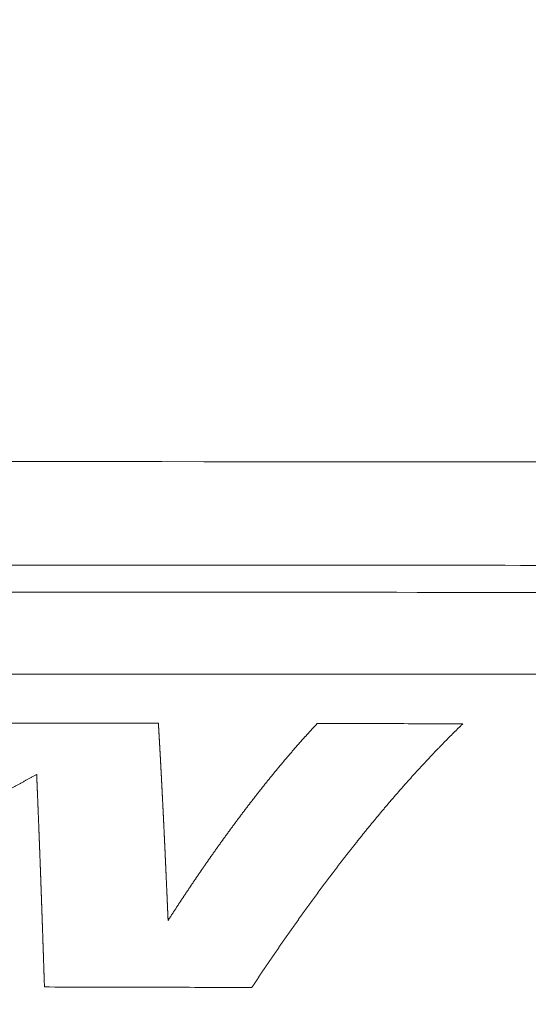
# Model space of a CAD drawing. Header units: millimetres. Extents: x 0 to 594, y 0 to 420.
# Tile 369 of 420: x 286.59 to 291.09, y 366.63 to 375.34. Entities that reach past the tile are written whole.
import ezdxf

# ---------------------------------------------------------------- set-up
doc = ezdxf.new("R2010")
doc.units = ezdxf.units.MM
doc.layers.add('1', color=7, linetype='Continuous', true_color=0xffffff)
doc.styles.add('Arial Unicode MS', font='txt')
doc.dimstyles.get("Standard").update_dxf_attribs({"dimtxt": 0.18, "dimasz": 0.18, "dimexe": 0.18, "dimexo": 0.0625, "dimgap": 0.09, "dimtad": 0, "dimtih": 1, "dimtoh": 1, "dimdec": 4, "dimzin": 0, "dimdsep": 46, "dimtxsty": 'Standard', "dimcen": 0.09, "dimadec": 0, "dimazin": 0, "dimtfac": 1, "dimtdec": 4, "dimtofl": 0, "dimtmove": 0, "dimatfit": 3, "dimfxl": 0, "dimtolj": 1, "dimtzin": 0, "dimarcsym": 0})

# ---------------------------------------------------------------- blocks, each defined once
blk = doc.blocks.new('_U0')
at = {"layer": '1', "color": 18, "lineweight": 13}
for p, q in [((147.6569, 304.1723), (147.6569, 390.192)), ((305.8469, 301.3923), (305.8469, 390.192)), ((147.6569, 388.192), (198.8518, 388.192)), ((305.8469, 388.192), (254.6521, 388.192))]:
    blk.add_line(p, q, dxfattribs=at)
at = {"layer": '1', "color": 18}
for points in [[(147.6569, 388.192), (151.1569, 389.1299), (151.1569, 387.2542)], [(305.8469, 388.192), (302.3469, 387.2542), (302.3469, 389.1299)]]:
    blk.add_solid(points, dxfattribs=at)
at = {"layer": '1', "color": 18, "linetype": 'Continuous', "lineweight": 13, "char_height": 3.5, "attachment_point": 7, "line_spacing_factor": 1.047437, "style": 'Arial Unicode MS'}
for s, insert in [('\\fArial Unicode MS|b0|i0;\\W1.0000;3.16', (200.5373, 385.5562)), ('\\fArial Unicode MS|b0|i0;\\W1.0000;LIFT POINT SPAN', (213.2036, 385.5562))]:
    blk.add_mtext(s, dxfattribs=dict(at, insert=insert))

msp = doc.modelspace()

# ---------------------------------------------------------------- linework, layer by layer
at = {"layer": '1', "color": 155, "linetype": 'Continuous', "lineweight": 13}
for points, knots in [([(332.9976, 371.3445), (332.7375, 371.3468), (332.1306, 371.3514), (331.1839, 371.3528), (330.1643, 371.356), (329.1654, 371.3587), (327.7651, 371.3625), (325.9947, 371.3672), (323.7636, 371.3728), (321.5413, 371.3781), (319.3437, 371.3831), (317.2665, 371.3877), (315.3179, 371.3918), (313.5058, 371.3955), (311.8784, 371.3987), (310.3874, 371.4016), (307.3085, 371.4074), (302.5155, 371.4158), (290.2859, 371.4336), (275.4811, 371.4402), (258.1671, 371.4), (244.0521, 371.3403), (231.4343, 371.2572), (220.3143, 371.1642), (210.6925, 371.0681), (201.0736, 370.9507), (191.4609, 370.8103), (183.7786, 370.6723), (178.024, 370.5542), (174.191, 370.4717), (170.3599, 370.3754), (166.5455, 370.2428), (162.8049, 370.0564), (159.1986, 369.8064), (156.3817, 369.5476), (154.3024, 369.319), (152.839, 369.1417), (151.2421, 368.9284), (149.5769, 368.6819), (147.8518, 368.401), (146.0992, 368.0895), (144.1987, 367.7201), (142.0073, 367.254), (139.5091, 366.6689), (136.6901, 365.9379), (133.6797, 365.0772), (130.4856, 364.0695), (127.5055, 363.0442), (125.6048, 362.3219), (124.818, 362.0121)], [0, 0, 0, 0, 0.003721, 0.00868, 0.013542, 0.018304, 0.022968, 0.033571, 0.043626, 0.054881, 0.065359, 0.075059, 0.084591, 0.093231, 0.100978, 0.107868, 0.114557, 0.145018, 0.176424, 0.289481, 0.356777, 0.424073, 0.491369, 0.537252, 0.583136, 0.62902, 0.674902, 0.720772, 0.739113, 0.757449, 0.775791, 0.794145, 0.812296, 0.829653, 0.846177, 0.853043, 0.859807, 0.867433, 0.876285, 0.884099, 0.89267, 0.901997, 0.912079, 0.925067, 0.939123, 0.954248, 0.970443, 0.987707, 1, 1, 1, 1]), ([(332.9868, 370.4352), (332.8961, 370.4356), (332.7601, 370.4359), (332.5786, 370.4364), (331.761, 370.4387), (330.262, 370.443), (322.9943, 370.4627), (310.6392, 370.4889), (296.1038, 370.5116), (284.4754, 370.5194), (275.7541, 370.5163), (267.0328, 370.5029), (258.3115, 370.4789), (249.59, 370.4444), (240.8686, 370.3983), (232.1472, 370.3398), (223.4263, 370.2696), (214.7061, 370.1874), (205.9879, 370.0902), (197.2728, 369.9743), (190.0146, 369.8603), (184.2122, 369.7551), (180.5877, 369.6831), (177.6896, 369.6226), (174.7926, 369.5596), (171.1734, 369.4741), (166.8348, 369.3284), (162.5029, 369.1076), (158.1812, 368.7845), (153.8754, 368.334), (150.3064, 367.8326), (147.4662, 367.3526), (144.6373, 366.8198), (141.1244, 366.0531), (136.9511, 364.9781), (133.5121, 363.9589), (130.7865, 363.0714), (129.1149, 362.4943), (128.1254, 362.1383), (127.8099, 362.0233)], [0, 0, 0, 0, 0.001316, 0.001976, 0.002636, 0.013193, 0.023751, 0.108212, 0.192672, 0.234902, 0.277133, 0.319363, 0.361593, 0.403823, 0.446054, 0.488284, 0.530514, 0.572745, 0.614975, 0.657205, 0.699435, 0.720551, 0.741666, 0.752223, 0.762781, 0.783896, 0.805011, 0.826126, 0.847241, 0.868356, 0.889472, 0.900029, 0.910587, 0.931702, 0.952817, 0.973932, 0.98449, 0.995047, 1, 1, 1, 1]), ([(241.8834, 370.1625), (243.7813, 370.1736), (245.6792, 370.1839), (248.5261, 370.1979), (249.4751, 370.2024), (251.373, 370.211), (252.3219, 370.215), (255.1688, 370.2265), (257.0667, 370.2334), (260.8624, 370.2458), (262.7603, 370.2512), (266.5561, 370.2607), (268.454, 370.2648), (272.2497, 370.2713), (274.1476, 370.2738), (277.9433, 370.2773), (279.8412, 370.2782), (282.688, 370.2786), (283.6369, 370.2786), (285.5348, 370.2782), (286.4837, 370.2778), (289.3306, 370.2764), (291.2284, 370.275), (295.0242, 370.2713), (296.922, 370.2691), (300.7178, 370.2641), (302.6157, 370.2614), (306.4114, 370.2554), (308.3093, 370.2523), (312.105, 370.2455), (314.0029, 370.2419), (317.7986, 370.2342), (319.6965, 370.2301), (323.4922, 370.2214), (325.3901, 370.2167), (328.2369, 370.2093), (329.1858, 370.2067), (330.6092, 370.2028), (331.3209, 370.2008), (332.0326, 370.1987), (332.3884, 370.1977), (332.5071, 370.1973), (332.685, 370.1968), (332.7443, 370.1966), (332.8629, 370.1963), (332.9222, 370.1961), (332.9815, 370.1959)], [0, 0, 0, 0, 0.0625, 0.0625, 0.09375, 0.09375, 0.125, 0.125, 0.1875, 0.1875, 0.25, 0.25, 0.3125, 0.3125, 0.375, 0.375, 0.4375, 0.4375, 0.46875, 0.46875, 0.5, 0.5, 0.5625, 0.5625, 0.625, 0.625, 0.6875, 0.6875, 0.75, 0.75, 0.8125, 0.8125, 0.875, 0.875, 0.9375, 0.9375, 0.96875, 0.96875, 0.984375, 0.992188, 0.992188, 0.996094, 0.996094, 0.998047, 0.998047, 1, 1, 1, 1]), ([(319.8194, 369.5405), (319.6648, 369.5407), (319.3555, 369.541), (318.8916, 369.5414), (318.4277, 369.5418), (317.9638, 369.5422), (317.4999, 369.5426), (317.0359, 369.543), (316.572, 369.5434), (316.1081, 369.5438), (315.6442, 369.5441), (315.1803, 369.5445), (314.7164, 369.5448), (314.2525, 369.5452), (313.7885, 369.5455), (313.3246, 369.5458), (312.8607, 369.5461), (312.3968, 369.5464), (311.9329, 369.5467), (311.469, 369.547), (311.005, 369.5473), (310.5411, 369.5476), (310.0772, 369.5479), (309.6133, 369.5481), (309.1494, 369.5484), (308.6855, 369.5486), (308.2216, 369.5489), (307.7576, 369.5491), (307.2937, 369.5493), (306.8298, 369.5496), (306.3659, 369.5498), (305.902, 369.55), (305.4381, 369.5502), (304.9742, 369.5504), (304.5102, 369.5505), (304.0463, 369.5507), (303.541, 369.5509), (302.9941, 369.5511), (302.4058, 369.5513), (301.8175, 369.5514), (301.2292, 369.5516), (300.6409, 369.5518), (300.0526, 369.5519), (299.4643, 369.552), (298.876, 369.5521), (298.2877, 369.5522), (297.6994, 369.5523), (297.1111, 369.5524), (296.5228, 369.5524), (295.9345, 369.5525), (295.3463, 369.5525), (294.758, 369.5525), (294.1697, 369.5525), (293.5814, 369.5524), (292.9931, 369.5523), (292.4048, 369.5523), (291.8165, 369.5522), (291.2282, 369.552), (290.6399, 369.5519), (290.0516, 369.5517), (289.4633, 369.5515), (288.875, 369.5513), (288.2867, 369.551), (287.6984, 369.5507), (287.1101, 369.5504), (286.5218, 369.5501), (285.9335, 369.5497), (285.3452, 369.5493), (284.7569, 369.5489), (284.1686, 369.5484), (283.5803, 369.5479), (282.992, 369.5474), (282.4037, 369.5468), (281.8154, 369.5462), (281.2271, 369.5456), (280.6388, 369.5449), (280.0505, 369.5442), (279.4623, 369.5434), (278.874, 369.5426), (278.2857, 369.5418), (277.6974, 369.5409), (277.1091, 369.54), (276.7169, 369.5393), (276.5208, 369.539)], [0, 0, 0, 0, 0.010714, 0.021429, 0.032143, 0.042857, 0.053571, 0.064286, 0.075, 0.085714, 0.096429, 0.107143, 0.117857, 0.128571, 0.139286, 0.15, 0.160714, 0.171429, 0.182143, 0.192857, 0.203571, 0.214286, 0.225, 0.235714, 0.246429, 0.257143, 0.267857, 0.278571, 0.289286, 0.3, 0.310714, 0.321429, 0.332143, 0.342857, 0.353571, 0.364286, 0.375, 0.388587, 0.402174, 0.415761, 0.429348, 0.442935, 0.456522, 0.470109, 0.483696, 0.497283, 0.51087, 0.524457, 0.538043, 0.55163, 0.565217, 0.578804, 0.592391, 0.605978, 0.619565, 0.633152, 0.646739, 0.660326, 0.673913, 0.6875, 0.701087, 0.714674, 0.728261, 0.741848, 0.755435, 0.769022, 0.782609, 0.796196, 0.809783, 0.82337, 0.836957, 0.850544, 0.86413, 0.877717, 0.891304, 0.904891, 0.918478, 0.932065, 0.945652, 0.959239, 0.972826, 0.986413, 1, 1, 1, 1]), ([(287.8987, 367.3717), (287.8985, 367.3744), (287.8983, 367.3798), (287.898, 367.3879), (287.8976, 367.396), (287.8973, 367.4041), (287.8969, 367.4121), (287.8966, 367.4202), (287.8963, 367.4282), (287.8959, 367.4362), (287.8956, 367.4443), (287.8952, 367.4523), (287.8949, 367.4603), (287.8945, 367.4683), (287.8942, 367.4762), (287.8939, 367.4842), (287.8935, 367.4922), (287.8932, 367.5001), (287.8928, 367.5081), (287.8925, 367.516), (287.8921, 367.5239), (287.8918, 367.5319), (287.8915, 367.5398), (287.8911, 367.5477), (287.8908, 367.5556), (287.8904, 367.5635), (287.8901, 367.5713), (287.8898, 367.5792), (287.8894, 367.587), (287.8891, 367.5949), (287.8887, 367.6027), (287.8884, 367.6106), (287.888, 367.6184), (287.8877, 367.6262), (287.8874, 367.634), (287.887, 367.6418), (287.8867, 367.6496), (287.8863, 367.6573), (287.886, 367.6651), (287.8857, 367.6728), (287.8853, 367.6806), (287.885, 367.6883), (287.8846, 367.696), (287.8843, 367.7038), (287.884, 367.7115), (287.8836, 367.7192), (287.8833, 367.7269), (287.8829, 367.7345), (287.8826, 367.7422), (287.8822, 367.7499), (287.8819, 367.7575), (287.8816, 367.7652), (287.8812, 367.7728), (287.8809, 367.7804), (287.8805, 367.788), (287.8802, 367.7956), (287.8799, 367.8032), (287.8795, 367.8108), (287.8792, 367.8184), (287.8788, 367.8259), (287.8785, 367.8335), (287.8782, 367.8411), (287.8778, 367.8486), (287.8775, 367.8561), (287.8771, 367.8636), (287.8768, 367.8711), (287.8765, 367.8786), (287.8761, 367.8861), (287.8758, 367.8936), (287.8754, 367.9011), (287.8751, 367.9085), (287.8748, 367.916), (287.8744, 367.9234), (287.8741, 367.9309), (287.8737, 367.9383), (287.8734, 367.9457), (287.8731, 367.9531), (287.8727, 367.9605), (287.8724, 367.9679), (287.872, 367.9753), (287.8717, 367.9826), (287.8714, 367.99), (287.871, 367.9973), (287.8707, 368.0047), (287.8703, 368.012), (287.87, 368.0193), (287.8697, 368.0266), (287.8693, 368.0339), (287.869, 368.0412), (287.8687, 368.0485), (287.8683, 368.0558), (287.868, 368.063), (287.8676, 368.0703), (287.8673, 368.0775), (287.867, 368.0847), (287.8666, 368.092), (287.8663, 368.0992), (287.8659, 368.1064), (287.8656, 368.1136), (287.8653, 368.1207), (287.8649, 368.1279), (287.8646, 368.1351), (287.8643, 368.1422), (287.8639, 368.1494), (287.8636, 368.1565), (287.8632, 368.1636), (287.8629, 368.1707), (287.8626, 368.1778), (287.8622, 368.1849), (287.8619, 368.192), (287.8615, 368.1991), (287.8612, 368.2062), (287.8609, 368.2132), (287.8605, 368.2203), (287.8602, 368.2273), (287.8599, 368.2343), (287.8595, 368.2413), (287.8592, 368.2483), (287.8588, 368.2553), (287.8585, 368.2623), (287.8582, 368.2693), (287.8578, 368.2763), (287.8575, 368.2832), (287.8572, 368.2902), (287.8568, 368.2971), (287.8565, 368.304), (287.8561, 368.3109), (287.8558, 368.3178), (287.8555, 368.3247), (287.8551, 368.3316), (287.8548, 368.3385), (287.8545, 368.3454), (287.8541, 368.3522), (287.8538, 368.3591), (287.8534, 368.3659), (287.8531, 368.3727), (287.8528, 368.3795), (287.8524, 368.3863), (287.8521, 368.3931), (287.8518, 368.3999), (287.8514, 368.4067), (287.8511, 368.4135), (287.8507, 368.4202), (287.8504, 368.427), (287.8501, 368.4337), (287.8497, 368.4404), (287.8494, 368.4471), (287.8491, 368.4538), (287.8487, 368.4605), (287.8484, 368.4672), (287.8481, 368.4739), (287.8477, 368.4806), (287.8474, 368.4872), (287.847, 368.4939), (287.8467, 368.5005), (287.8464, 368.5071), (287.846, 368.5137), (287.8457, 368.5203), (287.8454, 368.5269), (287.845, 368.5335), (287.8447, 368.5401), (287.8444, 368.5466), (287.844, 368.5532), (287.8437, 368.5597), (287.8433, 368.5663), (287.843, 368.5728), (287.8427, 368.5793), (287.8423, 368.5858), (287.842, 368.5923), (287.8417, 368.5988), (287.8413, 368.6052), (287.841, 368.6117), (287.8407, 368.6182), (287.8403, 368.6246), (287.84, 368.631), (287.8397, 368.6374), (287.8393, 368.6439), (287.839, 368.6503), (287.8386, 368.6566), (287.8383, 368.663), (287.838, 368.6694), (287.8376, 368.6757), (287.8373, 368.6821), (287.837, 368.6884), (287.8366, 368.6948), (287.8363, 368.7011), (287.836, 368.7074), (287.8356, 368.7137), (287.8353, 368.72), (287.835, 368.7262), (287.8346, 368.7325), (287.8343, 368.7388), (287.834, 368.745), (287.8336, 368.7512), (287.8333, 368.7575), (287.833, 368.7637), (287.8326, 368.7699), (287.8323, 368.7761), (287.8319, 368.7822), (287.8316, 368.7884), (287.8313, 368.7946), (287.8309, 368.8007), (287.8306, 368.8069), (287.8303, 368.813), (287.8299, 368.8191), (287.8296, 368.8252), (287.8293, 368.8313), (287.8289, 368.8374), (287.8286, 368.8435), (287.8283, 368.8495), (287.8279, 368.8556), (287.8276, 368.8616), (287.8273, 368.8677), (287.8269, 368.8737), (287.8266, 368.8797), (287.8263, 368.8857), (287.8259, 368.8917), (287.8256, 368.8977), (287.8253, 368.9037), (287.8249, 368.9096), (287.8246, 368.9156), (287.8243, 368.9215), (287.8239, 368.9274), (287.8236, 368.9333), (287.8233, 368.9393), (287.8229, 368.9452), (287.8226, 368.951), (287.8223, 368.9569), (287.8219, 368.9628), (287.8216, 368.9686), (287.8213, 368.9745), (287.8209, 368.9803), (287.8206, 368.9861), (287.8203, 368.9919), (287.8199, 368.9977), (287.8196, 369.0035), (287.8193, 369.0093), (287.8189, 369.0151), (287.8186, 369.0208), (287.8183, 369.0266), (287.8179, 369.0323), (287.8176, 369.0381), (287.8173, 369.0438), (287.8169, 369.0495), (287.8166, 369.0552), (287.8163, 369.0609), (287.8159, 369.0665), (287.8156, 369.0722), (287.8153, 369.0778), (287.8149, 369.0835), (287.8146, 369.0891), (287.8143, 369.0947), (287.8139, 369.1003), (287.8136, 369.1059), (287.8133, 369.1115), (287.813, 369.1152), (287.8129, 369.1171)], [0, 0, 0, 0, 0.003937, 0.007874, 0.011811, 0.015748, 0.019685, 0.023622, 0.027559, 0.031496, 0.035433, 0.03937, 0.043307, 0.047244, 0.051181, 0.055118, 0.059055, 0.062992, 0.066929, 0.070865, 0.074802, 0.078739, 0.082676, 0.086613, 0.09055, 0.094487, 0.098424, 0.102361, 0.106298, 0.110235, 0.114172, 0.118109, 0.122046, 0.125982, 0.129919, 0.133856, 0.137793, 0.14173, 0.145667, 0.149604, 0.153541, 0.157478, 0.161415, 0.165352, 0.169288, 0.173225, 0.177162, 0.181099, 0.185036, 0.188973, 0.19291, 0.196847, 0.200784, 0.204721, 0.208657, 0.212594, 0.216531, 0.220468, 0.224405, 0.228342, 0.232279, 0.236216, 0.240153, 0.24409, 0.248026, 0.251963, 0.2559, 0.259837, 0.263774, 0.267711, 0.271648, 0.275585, 0.279522, 0.283459, 0.287396, 0.291332, 0.295269, 0.299206, 0.303143, 0.30708, 0.311017, 0.314954, 0.318891, 0.322828, 0.326765, 0.330702, 0.334639, 0.338575, 0.342512, 0.346449, 0.350386, 0.354323, 0.35826, 0.362197, 0.366134, 0.370071, 0.374008, 0.377945, 0.381882, 0.385819, 0.389756, 0.393693, 0.39763, 0.401567, 0.405503, 0.40944, 0.413377, 0.417314, 0.421251, 0.425188, 0.429125, 0.433062, 0.436999, 0.440936, 0.444873, 0.44881, 0.452747, 0.456684, 0.460621, 0.464558, 0.468495, 0.472432, 0.476369, 0.480306, 0.484243, 0.48818, 0.492117, 0.496054, 0.499991, 0.503928, 0.507865, 0.511802, 0.515739, 0.519676, 0.523613, 0.52755, 0.531487, 0.535424, 0.539361, 0.543298, 0.547235, 0.551172, 0.55511, 0.559047, 0.562984, 0.566921, 0.570858, 0.574795, 0.578732, 0.582669, 0.586606, 0.590543, 0.59448, 0.598417, 0.602354, 0.606291, 0.610228, 0.614165, 0.618102, 0.62204, 0.625977, 0.629914, 0.633851, 0.637788, 0.641725, 0.645662, 0.649599, 0.653536, 0.657473, 0.66141, 0.665347, 0.669285, 0.673222, 0.677159, 0.681096, 0.685033, 0.68897, 0.692907, 0.696844, 0.700781, 0.704718, 0.708655, 0.712593, 0.71653, 0.720467, 0.724404, 0.728341, 0.732278, 0.736215, 0.740152, 0.744089, 0.748027, 0.751964, 0.755901, 0.759838, 0.763775, 0.767712, 0.771649, 0.775586, 0.779523, 0.783461, 0.787398, 0.791335, 0.795272, 0.799209, 0.803146, 0.807083, 0.81102, 0.814957, 0.818895, 0.822832, 0.826769, 0.830706, 0.834643, 0.83858, 0.842517, 0.846454, 0.850391, 0.854329, 0.858266, 0.862203, 0.86614, 0.870077, 0.874014, 0.877951, 0.881888, 0.885825, 0.889762, 0.8937, 0.897637, 0.901574, 0.905511, 0.909448, 0.913385, 0.917322, 0.921259, 0.925196, 0.929133, 0.93307, 0.937007, 0.940944, 0.944882, 0.948819, 0.952756, 0.956693, 0.96063, 0.964567, 0.968504, 0.972441, 0.976378, 0.980315, 0.984252, 0.988189, 0.992126, 0.996063, 1, 1, 1, 1]), ([(289.2179, 369.1147), (289.2162, 369.1129), (289.2127, 369.1092), (289.2075, 369.1036), (289.2023, 369.098), (289.1972, 369.0924), (289.192, 369.0868), (289.1868, 369.0811), (289.1816, 369.0755), (289.1764, 369.0699), (289.1712, 369.0642), (289.166, 369.0585), (289.1608, 369.0529), (289.1556, 369.0472), (289.1504, 369.0415), (289.1452, 369.0358), (289.14, 369.03), (289.1348, 369.0243), (289.1296, 369.0186), (289.1244, 369.0128), (289.1192, 369.0071), (289.114, 369.0013), (289.1088, 368.9955), (289.1036, 368.9897), (289.0984, 368.9839), (289.0933, 368.9781), (289.0881, 368.9723), (289.0829, 368.9664), (289.0777, 368.9606), (289.0725, 368.9547), (289.0673, 368.9488), (289.0621, 368.943), (289.0569, 368.9371), (289.0517, 368.9312), (289.0465, 368.9253), (289.0413, 368.9193), (289.0361, 368.9134), (289.0309, 368.9075), (289.0257, 368.9015), (289.0205, 368.8955), (289.0153, 368.8896), (289.0101, 368.8836), (289.0049, 368.8776), (288.9997, 368.8716), (288.9946, 368.8656), (288.9894, 368.8595), (288.9842, 368.8535), (288.979, 368.8475), (288.9738, 368.8414), (288.9686, 368.8353), (288.9634, 368.8292), (288.9582, 368.8232), (288.953, 368.8171), (288.9478, 368.8109), (288.9426, 368.8048), (288.9374, 368.7987), (288.9322, 368.7925), (288.927, 368.7864), (288.9218, 368.7802), (288.9166, 368.7741), (288.9114, 368.7679), (288.9062, 368.7617), (288.9011, 368.7555), (288.8959, 368.7493), (288.8907, 368.743), (288.8855, 368.7368), (288.8803, 368.7305), (288.8751, 368.7243), (288.8699, 368.718), (288.8647, 368.7117), (288.8595, 368.7055), (288.8543, 368.6992), (288.8491, 368.6929), (288.8439, 368.6865), (288.8387, 368.6802), (288.8335, 368.6739), (288.8283, 368.6675), (288.8231, 368.6612), (288.8179, 368.6548), (288.8128, 368.6484), (288.8076, 368.642), (288.8024, 368.6356), (288.7972, 368.6292), (288.792, 368.6228), (288.7868, 368.6163), (288.7816, 368.6099), (288.7764, 368.6034), (288.7712, 368.597), (288.766, 368.5905), (288.7608, 368.584), (288.7556, 368.5775), (288.7504, 368.571), (288.7452, 368.5645), (288.74, 368.558), (288.7348, 368.5515), (288.7296, 368.5449), (288.7245, 368.5384), (288.7193, 368.5318), (288.7141, 368.5252), (288.7089, 368.5186), (288.7037, 368.512), (288.6985, 368.5054), (288.6933, 368.4988), (288.6881, 368.4922), (288.6829, 368.4856), (288.6777, 368.4789), (288.6725, 368.4723), (288.6673, 368.4656), (288.6621, 368.4589), (288.6569, 368.4522), (288.6517, 368.4455), (288.6465, 368.4388), (288.6414, 368.4321), (288.6362, 368.4254), (288.631, 368.4186), (288.6258, 368.4119), (288.6206, 368.4051), (288.6154, 368.3984), (288.6102, 368.3916), (288.605, 368.3848), (288.5998, 368.378), (288.5946, 368.3712), (288.5894, 368.3644), (288.5842, 368.3576), (288.579, 368.3507), (288.5738, 368.3439), (288.5686, 368.337), (288.5634, 368.3302), (288.5583, 368.3233), (288.5531, 368.3164), (288.5479, 368.3095), (288.5427, 368.3026), (288.5375, 368.2957), (288.5323, 368.2888), (288.5271, 368.2818), (288.5219, 368.2749), (288.5167, 368.2679), (288.5115, 368.261), (288.5063, 368.254), (288.5011, 368.247), (288.4959, 368.24), (288.4907, 368.233), (288.4855, 368.226), (288.4804, 368.2189), (288.4752, 368.2119), (288.47, 368.2049), (288.4648, 368.1978), (288.4596, 368.1908), (288.4544, 368.1837), (288.4492, 368.1766), (288.444, 368.1695), (288.4388, 368.1624), (288.4336, 368.1553), (288.4284, 368.1482), (288.4232, 368.141), (288.418, 368.1339), (288.4128, 368.1267), (288.4076, 368.1196), (288.4024, 368.1124), (288.3973, 368.1052), (288.3921, 368.098), (288.3869, 368.0908), (288.3817, 368.0836), (288.3765, 368.0764), (288.3713, 368.0692), (288.3661, 368.0619), (288.3609, 368.0547), (288.3557, 368.0474), (288.3505, 368.0402), (288.3453, 368.0329), (288.3401, 368.0256), (288.3349, 368.0183), (288.3297, 368.011), (288.3245, 368.0037), (288.3194, 367.9963), (288.3142, 367.989), (288.309, 367.9817), (288.3038, 367.9743), (288.2986, 367.9669), (288.2934, 367.9596), (288.2882, 367.9522), (288.283, 367.9448), (288.2778, 367.9374), (288.2726, 367.93), (288.2674, 367.9226), (288.2622, 367.9151), (288.257, 367.9077), (288.2518, 367.9002), (288.2466, 367.8928), (288.2414, 367.8853), (288.2363, 367.8778), (288.2311, 367.8703), (288.2259, 367.8628), (288.2207, 367.8553), (288.2155, 367.8478), (288.2103, 367.8403), (288.2051, 367.8328), (288.1999, 367.8252), (288.1947, 367.8177), (288.1895, 367.8101), (288.1843, 367.8025), (288.1791, 367.7949), (288.1739, 367.7873), (288.1687, 367.7797), (288.1635, 367.7721), (288.1583, 367.7645), (288.1532, 367.7569), (288.148, 367.7492), (288.1428, 367.7416), (288.1376, 367.7339), (288.1324, 367.7263), (288.1272, 367.7186), (288.122, 367.7109), (288.1168, 367.7032), (288.1116, 367.6955), (288.1064, 367.6878), (288.1012, 367.6801), (288.096, 367.6723), (288.0908, 367.6646), (288.0856, 367.6569), (288.0804, 367.6491), (288.0752, 367.6413), (288.0701, 367.6335), (288.0649, 367.6258), (288.0597, 367.618), (288.0545, 367.6102), (288.0493, 367.6023), (288.0441, 367.5945), (288.0389, 367.5867), (288.0337, 367.5788), (288.0285, 367.571), (288.0233, 367.5631), (288.0181, 367.5553), (288.0129, 367.5474), (288.0077, 367.5395), (288.0025, 367.5316), (287.9973, 367.5237), (287.9921, 367.5158), (287.987, 367.5079), (287.9818, 367.4999), (287.9766, 367.492), (287.9714, 367.484), (287.9662, 367.4761), (287.961, 367.4681), (287.9558, 367.4601), (287.9506, 367.4521), (287.9454, 367.4441), (287.9402, 367.4361), (287.935, 367.4281), (287.9298, 367.4201), (287.9246, 367.4121), (287.9194, 367.404), (287.9142, 367.396), (287.909, 367.3879), (287.9038, 367.3798), (287.9004, 367.3744), (287.8987, 367.3717)], [0, 0, 0, 0, 0.003937, 0.007874, 0.011811, 0.015748, 0.019685, 0.023622, 0.027559, 0.031496, 0.035433, 0.03937, 0.043307, 0.047244, 0.051181, 0.055118, 0.059055, 0.062993, 0.06693, 0.070867, 0.074804, 0.078741, 0.082678, 0.086615, 0.090552, 0.094489, 0.098426, 0.102363, 0.1063, 0.110237, 0.114174, 0.118111, 0.122049, 0.125986, 0.129923, 0.13386, 0.137797, 0.141734, 0.145671, 0.149608, 0.153545, 0.157482, 0.161419, 0.165357, 0.169294, 0.173231, 0.177168, 0.181105, 0.185042, 0.188979, 0.192916, 0.196853, 0.20079, 0.204727, 0.208665, 0.212602, 0.216539, 0.220476, 0.224413, 0.22835, 0.232287, 0.236224, 0.240161, 0.244098, 0.248036, 0.251973, 0.25591, 0.259847, 0.263784, 0.267721, 0.271658, 0.275595, 0.279532, 0.283469, 0.287406, 0.291344, 0.295281, 0.299218, 0.303155, 0.307092, 0.311029, 0.314966, 0.318903, 0.32284, 0.326777, 0.330714, 0.334651, 0.338589, 0.342526, 0.346463, 0.3504, 0.354337, 0.358274, 0.362211, 0.366148, 0.370085, 0.374022, 0.377959, 0.381896, 0.385833, 0.38977, 0.393707, 0.397645, 0.401582, 0.405519, 0.409456, 0.413393, 0.41733, 0.421267, 0.425204, 0.429141, 0.433078, 0.437015, 0.440952, 0.444889, 0.448826, 0.452763, 0.4567, 0.460637, 0.464574, 0.468511, 0.472448, 0.476385, 0.480322, 0.484259, 0.488196, 0.492133, 0.49607, 0.500007, 0.503944, 0.507881, 0.511818, 0.515755, 0.519692, 0.523629, 0.527566, 0.531503, 0.53544, 0.539377, 0.543314, 0.547251, 0.551188, 0.555125, 0.559062, 0.562999, 0.566936, 0.570873, 0.57481, 0.578747, 0.582684, 0.586621, 0.590558, 0.594495, 0.598432, 0.602369, 0.606306, 0.610243, 0.61418, 0.618117, 0.622054, 0.625991, 0.629928, 0.633865, 0.637802, 0.641739, 0.645676, 0.649613, 0.653549, 0.657486, 0.661423, 0.66536, 0.669297, 0.673234, 0.677171, 0.681108, 0.685045, 0.688982, 0.692919, 0.696856, 0.700793, 0.70473, 0.708667, 0.712603, 0.71654, 0.720477, 0.724414, 0.728351, 0.732288, 0.736225, 0.740162, 0.744099, 0.748036, 0.751973, 0.75591, 0.759847, 0.763783, 0.76772, 0.771657, 0.775594, 0.779531, 0.783468, 0.787405, 0.791342, 0.795279, 0.799216, 0.803153, 0.80709, 0.811026, 0.814963, 0.8189, 0.822837, 0.826774, 0.830711, 0.834648, 0.838585, 0.842522, 0.846459, 0.850396, 0.854333, 0.85827, 0.862206, 0.866143, 0.87008, 0.874017, 0.877954, 0.881891, 0.885828, 0.889765, 0.893702, 0.897639, 0.901576, 0.905513, 0.90945, 0.913387, 0.917324, 0.92126, 0.925197, 0.929134, 0.933071, 0.937008, 0.940945, 0.944882, 0.948819, 0.952756, 0.956693, 0.96063, 0.964567, 0.968504, 0.972441, 0.976378, 0.980315, 0.984252, 0.988189, 0.992126, 0.996063, 1, 1, 1, 1]), ([(288.6391, 366.7785), (288.641, 366.7815), (288.6449, 366.7873), (288.6507, 366.796), (288.6565, 366.8048), (288.6623, 366.8135), (288.6681, 366.8222), (288.6739, 366.8309), (288.6797, 366.8396), (288.6855, 366.8483), (288.6913, 366.857), (288.6971, 366.8657), (288.7029, 366.8744), (288.7087, 366.883), (288.7145, 366.8917), (288.7203, 366.9003), (288.7261, 366.9089), (288.7319, 366.9176), (288.7377, 366.9262), (288.7435, 366.9348), (288.7493, 366.9434), (288.7551, 366.952), (288.7609, 366.9606), (288.7667, 366.9691), (288.7725, 366.9777), (288.7783, 366.9862), (288.7841, 366.9948), (288.7899, 367.0033), (288.7957, 367.0119), (288.8015, 367.0204), (288.8073, 367.0289), (288.8131, 367.0374), (288.8189, 367.0459), (288.8247, 367.0544), (288.8305, 367.0629), (288.8363, 367.0713), (288.8421, 367.0798), (288.8479, 367.0882), (288.8537, 367.0967), (288.8595, 367.1051), (288.8653, 367.1135), (288.8711, 367.1219), (288.8769, 367.1303), (288.8827, 367.1387), (288.8885, 367.1471), (288.8943, 367.1555), (288.9001, 367.1639), (288.9059, 367.1722), (288.9117, 367.1806), (288.9175, 367.1889), (288.9233, 367.1973), (288.9291, 367.2056), (288.9349, 367.2139), (288.9407, 367.2222), (288.9465, 367.2305), (288.9523, 367.2388), (288.9581, 367.2471), (288.9639, 367.2554), (288.9697, 367.2636), (288.9755, 367.2719), (288.9813, 367.2801), (288.9871, 367.2884), (288.9929, 367.2966), (288.9987, 367.3048), (289.0045, 367.3131), (289.0103, 367.3213), (289.0161, 367.3295), (289.0219, 367.3376), (289.0277, 367.3458), (289.0335, 367.354), (289.0393, 367.3621), (289.0451, 367.3703), (289.0509, 367.3784), (289.0567, 367.3865), (289.0625, 367.3947), (289.0683, 367.4028), (289.0741, 367.4109), (289.0799, 367.419), (289.0857, 367.427), (289.0915, 367.4351), (289.0973, 367.4432), (289.1031, 367.4512), (289.1089, 367.4593), (289.1147, 367.4673), (289.1205, 367.4753), (289.1263, 367.4834), (289.1321, 367.4914), (289.1379, 367.4994), (289.1437, 367.5074), (289.1495, 367.5153), (289.1552, 367.5233), (289.161, 367.5313), (289.1668, 367.5392), (289.1726, 367.5472), (289.1784, 367.5551), (289.1842, 367.563), (289.19, 367.571), (289.1958, 367.5789), (289.2016, 367.5868), (289.2074, 367.5946), (289.2132, 367.6025), (289.219, 367.6104), (289.2248, 367.6183), (289.2306, 367.6261), (289.2364, 367.634), (289.2422, 367.6418), (289.248, 367.6496), (289.2538, 367.6574), (289.2596, 367.6652), (289.2654, 367.673), (289.2712, 367.6808), (289.277, 367.6886), (289.2828, 367.6964), (289.2886, 367.7041), (289.2944, 367.7119), (289.3002, 367.7196), (289.306, 367.7273), (289.3118, 367.7351), (289.3176, 367.7428), (289.3234, 367.7505), (289.3292, 367.7582), (289.335, 367.7659), (289.3408, 367.7735), (289.3466, 367.7812), (289.3524, 367.7888), (289.3582, 367.7965), (289.364, 367.8041), (289.3698, 367.8118), (289.3756, 367.8194), (289.3814, 367.827), (289.3872, 367.8346), (289.393, 367.8422), (289.3988, 367.8497), (289.4046, 367.8573), (289.4104, 367.8649), (289.4162, 367.8724), (289.422, 367.88), (289.4278, 367.8875), (289.4336, 367.895), (289.4394, 367.9025), (289.4452, 367.91), (289.451, 367.9175), (289.4568, 367.925), (289.4626, 367.9325), (289.4684, 367.9399), (289.4742, 367.9474), (289.48, 367.9548), (289.4858, 367.9623), (289.4916, 367.9697), (289.4974, 367.9771), (289.5032, 367.9845), (289.509, 367.9919), (289.5148, 367.9993), (289.5206, 368.0067), (289.5264, 368.014), (289.5322, 368.0214), (289.538, 368.0287), (289.5438, 368.0361), (289.5496, 368.0434), (289.5554, 368.0507), (289.5612, 368.058), (289.567, 368.0653), (289.5745, 368.0748), (289.5838, 368.0864), (289.5947, 368.1001), (289.6057, 368.1138), (289.6167, 368.1275), (289.6277, 368.1411), (289.6387, 368.1547), (289.6497, 368.1683), (289.6607, 368.1818), (289.6716, 368.1953), (289.6826, 368.2088), (289.6936, 368.2222), (289.7046, 368.2356), (289.7156, 368.2489), (289.7266, 368.2622), (289.7375, 368.2755), (289.7485, 368.2888), (289.7595, 368.302), (289.7705, 368.3151), (289.7815, 368.3283), (289.7925, 368.3413), (289.8035, 368.3544), (289.8144, 368.3674), (289.8254, 368.3804), (289.8364, 368.3934), (289.8474, 368.4063), (289.8584, 368.4192), (289.8694, 368.432), (289.8804, 368.4448), (289.8913, 368.4576), (289.9023, 368.4703), (289.9133, 368.483), (289.9243, 368.4956), (289.9353, 368.5083), (289.9463, 368.5208), (289.9573, 368.5334), (289.9682, 368.5459), (289.9792, 368.5584), (289.9902, 368.5708), (290.0012, 368.5832), (290.0122, 368.5956), (290.0232, 368.6079), (290.0341, 368.6202), (290.0451, 368.6324), (290.0561, 368.6446), (290.0671, 368.6568), (290.0781, 368.6689), (290.0891, 368.681), (290.1001, 368.6931), (290.111, 368.7051), (290.122, 368.7171), (290.133, 368.7291), (290.144, 368.741), (290.155, 368.7529), (290.166, 368.7647), (290.177, 368.7765), (290.1879, 368.7882), (290.1989, 368.8), (290.2099, 368.8117), (290.2209, 368.8233), (290.2319, 368.8349), (290.2429, 368.8465), (290.2539, 368.858), (290.2648, 368.8695), (290.2758, 368.881), (290.2868, 368.8924), (290.2978, 368.9037), (290.3088, 368.9151), (290.3198, 368.9264), (290.3308, 368.9377), (290.3417, 368.9489), (290.3527, 368.9601), (290.3637, 368.9712), (290.3747, 368.9823), (290.3857, 368.9934), (290.3967, 369.0044), (290.4077, 369.0154), (290.4186, 369.0264), (290.4296, 369.0373), (290.4406, 369.0482), (290.4516, 369.059), (290.4626, 369.0698), (290.4736, 369.0805), (290.4846, 369.0913), (290.4956, 369.1019), (290.5029, 369.109), (290.5065, 369.1126)], [0, 0, 0, 0, 0.003106, 0.006211, 0.009317, 0.012423, 0.015528, 0.018634, 0.02174, 0.024845, 0.027951, 0.031057, 0.034163, 0.037268, 0.040374, 0.04348, 0.046586, 0.049691, 0.052797, 0.055903, 0.059009, 0.062114, 0.06522, 0.068326, 0.071431, 0.074537, 0.077643, 0.080748, 0.083854, 0.08696, 0.090065, 0.093171, 0.096276, 0.099382, 0.102487, 0.105593, 0.108698, 0.111803, 0.114908, 0.118014, 0.121119, 0.124224, 0.127329, 0.130434, 0.133539, 0.136644, 0.139749, 0.142854, 0.145959, 0.149064, 0.15217, 0.155275, 0.15838, 0.161486, 0.164591, 0.167697, 0.170803, 0.173909, 0.177016, 0.180122, 0.183229, 0.186336, 0.189443, 0.19255, 0.195657, 0.198763, 0.20187, 0.204976, 0.208082, 0.211188, 0.214293, 0.217399, 0.220504, 0.223609, 0.226714, 0.229819, 0.232924, 0.236029, 0.239134, 0.242239, 0.245344, 0.248448, 0.251553, 0.254658, 0.257763, 0.260868, 0.263973, 0.267078, 0.270183, 0.273288, 0.276393, 0.279498, 0.282603, 0.285709, 0.288814, 0.291919, 0.295024, 0.29813, 0.301235, 0.30434, 0.307446, 0.310551, 0.313656, 0.316762, 0.319867, 0.322973, 0.326078, 0.329183, 0.332289, 0.335395, 0.3385, 0.341606, 0.344711, 0.347817, 0.350922, 0.354028, 0.357134, 0.360239, 0.363345, 0.366451, 0.369556, 0.372662, 0.375768, 0.378873, 0.381979, 0.385085, 0.388191, 0.391296, 0.394402, 0.397508, 0.400614, 0.40372, 0.406825, 0.409931, 0.413037, 0.416143, 0.419249, 0.422354, 0.42546, 0.428566, 0.431672, 0.434778, 0.437884, 0.44099, 0.444095, 0.447201, 0.450307, 0.453413, 0.456519, 0.459625, 0.46273, 0.465836, 0.468942, 0.472048, 0.475154, 0.47826, 0.481365, 0.484471, 0.487577, 0.490683, 0.493789, 0.496894, 0.5, 0.505883, 0.511765, 0.517648, 0.523531, 0.529413, 0.535296, 0.541178, 0.547061, 0.552943, 0.558826, 0.564708, 0.57059, 0.576473, 0.582355, 0.588237, 0.59412, 0.600002, 0.605884, 0.611767, 0.617649, 0.623531, 0.629413, 0.635296, 0.641178, 0.64706, 0.652942, 0.658825, 0.664707, 0.670589, 0.676471, 0.682354, 0.688236, 0.694118, 0.7, 0.705882, 0.711765, 0.717647, 0.723529, 0.729411, 0.735294, 0.741176, 0.747058, 0.75294, 0.758823, 0.764705, 0.770587, 0.77647, 0.782352, 0.788234, 0.794117, 0.799999, 0.805881, 0.811764, 0.817646, 0.823528, 0.829411, 0.835293, 0.841176, 0.847058, 0.85294, 0.858823, 0.864705, 0.870588, 0.87647, 0.882352, 0.888235, 0.894117, 0.9, 0.905882, 0.911764, 0.917647, 0.923529, 0.929412, 0.935294, 0.941176, 0.947059, 0.952941, 0.958824, 0.964706, 0.970588, 0.976471, 0.982353, 0.988235, 0.994118, 1, 1, 1, 1]), ([(283.8018, 366.7903), (283.8059, 366.7933), (283.8141, 366.7993), (283.8265, 366.8084), (283.8388, 366.8174), (283.8511, 366.8264), (283.8635, 366.8353), (283.8758, 366.8443), (283.8881, 366.8533), (283.9005, 366.8623), (283.9128, 366.8712), (283.9251, 366.8801), (283.9375, 366.8891), (283.9498, 366.898), (283.9621, 366.9069), (283.9745, 366.9158), (283.9868, 366.9247), (283.9992, 366.9336), (284.0115, 366.9425), (284.0238, 366.9513), (284.0362, 366.9602), (284.0485, 366.969), (284.0608, 366.9779), (284.0732, 366.9867), (284.0855, 366.9955), (284.0978, 367.0043), (284.1102, 367.0131), (284.1225, 367.0219), (284.1348, 367.0307), (284.1472, 367.0395), (284.1595, 367.0482), (284.1719, 367.057), (284.1842, 367.0657), (284.1965, 367.0745), (284.2089, 367.0832), (284.2212, 367.0919), (284.2335, 367.1006), (284.2459, 367.1093), (284.2582, 367.118), (284.2705, 367.1267), (284.2829, 367.1354), (284.2952, 367.1441), (284.3075, 367.1527), (284.3199, 367.1614), (284.3322, 367.17), (284.3445, 367.1786), (284.3569, 367.1872), (284.3692, 367.1958), (284.3816, 367.2044), (284.3939, 367.213), (284.4062, 367.2216), (284.4186, 367.2302), (284.4309, 367.2388), (284.4432, 367.2473), (284.4556, 367.2559), (284.4679, 367.2644), (284.4802, 367.2729), (284.4926, 367.2815), (284.5049, 367.29), (284.5172, 367.2985), (284.5296, 367.307), (284.5419, 367.3154), (284.5542, 367.3239), (284.5666, 367.3324), (284.5789, 367.3408), (284.5912, 367.3493), (284.6036, 367.3577), (284.6159, 367.3661), (284.6282, 367.3746), (284.6406, 367.383), (284.6529, 367.3913), (284.6652, 367.3997), (284.6776, 367.4081), (284.6899, 367.4165), (284.7022, 367.4248), (284.7145, 367.4331), (284.7269, 367.4415), (284.7392, 367.4498), (284.7515, 367.4581), (284.7639, 367.4664), (284.7762, 367.4747), (284.7885, 367.483), (284.8009, 367.4913), (284.8132, 367.4995), (284.8255, 367.5078), (284.8379, 367.516), (284.8502, 367.5242), (284.8625, 367.5325), (284.8748, 367.5407), (284.8872, 367.5489), (284.8995, 367.5571), (284.9118, 367.5652), (284.9242, 367.5734), (284.9365, 367.5816), (284.9488, 367.5897), (284.9612, 367.5979), (284.9735, 367.606), (284.9858, 367.6141), (284.9981, 367.6223), (285.0105, 367.6304), (285.0228, 367.6385), (285.0351, 367.6466), (285.0475, 367.6546), (285.0598, 367.6627), (285.0721, 367.6708), (285.0844, 367.6788), (285.0968, 367.6868), (285.1091, 367.6949), (285.1214, 367.7029), (285.1337, 367.7109), (285.1461, 367.7189), (285.1584, 367.7269), (285.1707, 367.7349), (285.1831, 367.7428), (285.1954, 367.7508), (285.2077, 367.7588), (285.22, 367.7667), (285.2324, 367.7746), (285.2447, 367.7825), (285.257, 367.7904), (285.2726, 367.8005), (285.2916, 367.8126), (285.3138, 367.8267), (285.336, 367.8409), (285.3583, 367.855), (285.3805, 367.8691), (285.4027, 367.8831), (285.4249, 367.8972), (285.4472, 367.9111), (285.4694, 367.9251), (285.4916, 367.939), (285.5138, 367.9529), (285.536, 367.9667), (285.5583, 367.9806), (285.5805, 367.9943), (285.6027, 368.0081), (285.6249, 368.0218), (285.6472, 368.0355), (285.6694, 368.0491), (285.6916, 368.0627), (285.7138, 368.0763), (285.7361, 368.0899), (285.7583, 368.1034), (285.7805, 368.1169), (285.8027, 368.1303), (285.825, 368.1437), (285.8472, 368.1571), (285.8694, 368.1704), (285.8916, 368.1837), (285.9138, 368.197), (285.9361, 368.2102), (285.9583, 368.2234), (285.9805, 368.2366), (286.0027, 368.2497), (286.025, 368.2628), (286.0472, 368.2759), (286.0694, 368.2889), (286.0916, 368.3019), (286.1138, 368.3149), (286.1361, 368.3278), (286.1583, 368.3407), (286.1805, 368.3535), (286.2027, 368.3663), (286.225, 368.3791), (286.2472, 368.3919), (286.2694, 368.4046), (286.2916, 368.4173), (286.3139, 368.4299), (286.3361, 368.4425), (286.3583, 368.4551), (286.3805, 368.4676), (286.4027, 368.4801), (286.425, 368.4926), (286.4472, 368.505), (286.4694, 368.5174), (286.4916, 368.5297), (286.5139, 368.5421), (286.5361, 368.5543), (286.5583, 368.5666), (286.5805, 368.5788), (286.6028, 368.591), (286.625, 368.6031), (286.6472, 368.6152), (286.6694, 368.6273), (286.6916, 368.6393), (286.7139, 368.6513), (286.7287, 368.6593), (286.7361, 368.6633)], [0, 0, 0, 0, 0.004202, 0.008403, 0.012605, 0.016806, 0.021008, 0.025209, 0.02941, 0.033612, 0.037813, 0.042014, 0.046215, 0.050416, 0.054617, 0.058819, 0.06302, 0.067221, 0.071422, 0.075623, 0.079824, 0.084025, 0.088226, 0.092427, 0.096628, 0.100829, 0.10503, 0.109231, 0.113432, 0.117633, 0.121835, 0.126036, 0.130237, 0.134438, 0.13864, 0.142841, 0.147042, 0.151244, 0.155445, 0.159647, 0.163849, 0.16805, 0.172252, 0.176454, 0.180656, 0.184858, 0.18906, 0.193262, 0.197464, 0.201667, 0.205869, 0.210071, 0.214274, 0.218477, 0.22268, 0.226883, 0.231086, 0.235289, 0.239492, 0.243696, 0.247899, 0.252103, 0.256307, 0.260511, 0.264714, 0.268918, 0.273121, 0.277324, 0.281526, 0.285729, 0.289931, 0.294133, 0.298335, 0.302536, 0.306738, 0.310939, 0.31514, 0.319341, 0.323542, 0.327743, 0.331944, 0.336144, 0.340345, 0.344546, 0.348746, 0.352947, 0.357148, 0.361348, 0.365549, 0.36975, 0.373951, 0.378151, 0.382352, 0.386553, 0.390755, 0.394956, 0.399157, 0.403358, 0.40756, 0.411761, 0.415963, 0.420164, 0.424366, 0.428568, 0.432769, 0.436971, 0.441173, 0.445375, 0.449576, 0.453778, 0.45798, 0.462182, 0.466384, 0.470586, 0.474788, 0.47899, 0.483192, 0.487394, 0.491596, 0.495798, 0.5, 0.507576, 0.515152, 0.522728, 0.530305, 0.537881, 0.545457, 0.553033, 0.560609, 0.568185, 0.575761, 0.583337, 0.590913, 0.598489, 0.606065, 0.613641, 0.621217, 0.628792, 0.636368, 0.643944, 0.65152, 0.659096, 0.666671, 0.674247, 0.681823, 0.689399, 0.696974, 0.70455, 0.712126, 0.719701, 0.727277, 0.734853, 0.742428, 0.750004, 0.75758, 0.765155, 0.772731, 0.780307, 0.787882, 0.795458, 0.803033, 0.810609, 0.818185, 0.82576, 0.833336, 0.840911, 0.848487, 0.856063, 0.863638, 0.871214, 0.878789, 0.886365, 0.893941, 0.901516, 0.909092, 0.916668, 0.924243, 0.931819, 0.939394, 0.94697, 0.954546, 0.962121, 0.969697, 0.977273, 0.984849, 0.992424, 1, 1, 1, 1]), ([(286.7361, 368.6633), (286.7362, 368.661), (286.7364, 368.6566), (286.7367, 368.6498), (286.737, 368.6431), (286.7372, 368.6363), (286.7375, 368.6295), (286.7378, 368.6227), (286.7381, 368.6159), (286.7384, 368.6091), (286.7387, 368.6023), (286.739, 368.5954), (286.7393, 368.5886), (286.7395, 368.5817), (286.7398, 368.5749), (286.7401, 368.568), (286.7404, 368.5611), (286.7407, 368.5542), (286.741, 368.5473), (286.7413, 368.5403), (286.7416, 368.5334), (286.7419, 368.5264), (286.7421, 368.5195), (286.7424, 368.5125), (286.7427, 368.5055), (286.743, 368.4985), (286.7433, 368.4915), (286.7436, 368.4845), (286.7439, 368.4775), (286.7442, 368.4704), (286.7444, 368.4634), (286.7447, 368.4563), (286.745, 368.4492), (286.7453, 368.4421), (286.7456, 368.435), (286.7459, 368.4279), (286.7462, 368.4208), (286.7465, 368.4137), (286.7468, 368.4065), (286.747, 368.3994), (286.7473, 368.3922), (286.7476, 368.385), (286.7479, 368.3778), (286.7482, 368.3706), (286.7485, 368.3634), (286.7488, 368.3562), (286.7491, 368.349), (286.7494, 368.3417), (286.7497, 368.3345), (286.7499, 368.3272), (286.7502, 368.3199), (286.7505, 368.3126), (286.7508, 368.3053), (286.7511, 368.298), (286.7514, 368.2907), (286.7517, 368.2834), (286.752, 368.276), (286.7523, 368.2687), (286.7525, 368.2613), (286.7528, 368.2539), (286.7531, 368.2465), (286.7534, 368.2391), (286.7537, 368.2317), (286.754, 368.2243), (286.7543, 368.2169), (286.7546, 368.2094), (286.7549, 368.202), (286.7552, 368.1945), (286.7554, 368.187), (286.7557, 368.1796), (286.756, 368.1721), (286.7563, 368.1646), (286.7566, 368.157), (286.7569, 368.1495), (286.7572, 368.142), (286.7575, 368.1344), (286.7578, 368.1269), (286.7581, 368.1193), (286.7583, 368.1117), (286.7586, 368.1041), (286.7589, 368.0965), (286.7592, 368.0889), (286.7595, 368.0812), (286.7598, 368.0736), (286.7601, 368.066), (286.7604, 368.0583), (286.7607, 368.0506), (286.761, 368.043), (286.7613, 368.0353), (286.7616, 368.0276), (286.7618, 368.0198), (286.7621, 368.0121), (286.7624, 368.0044), (286.7627, 367.9966), (286.763, 367.9889), (286.7633, 367.9811), (286.7636, 367.9733), (286.7639, 367.9656), (286.7642, 367.9578), (286.7645, 367.9499), (286.7648, 367.9421), (286.765, 367.9343), (286.7653, 367.9265), (286.7656, 367.9186), (286.7659, 367.9107), (286.7662, 367.9029), (286.7665, 367.895), (286.7668, 367.8871), (286.7671, 367.8792), (286.7674, 367.8713), (286.7677, 367.8634), (286.768, 367.8554), (286.7683, 367.8475), (286.7686, 367.8395), (286.7688, 367.8316), (286.7691, 367.8236), (286.7694, 367.8156), (286.7697, 367.8076), (286.77, 367.7996), (286.7703, 367.7916), (286.7706, 367.7835), (286.7709, 367.7755), (286.7712, 367.7675), (286.7715, 367.7594), (286.7718, 367.7513), (286.7721, 367.7433), (286.7724, 367.7352), (286.7727, 367.7271), (286.7729, 367.719), (286.7732, 367.7108), (286.7735, 367.7027), (286.7738, 367.6946), (286.7741, 367.6864), (286.7744, 367.6782), (286.7747, 367.6701), (286.775, 367.6619), (286.7753, 367.6537), (286.7756, 367.6455), (286.7759, 367.6373), (286.7762, 367.629), (286.7765, 367.6208), (286.7768, 367.6126), (286.7771, 367.6043), (286.7774, 367.596), (286.7776, 367.5878), (286.7779, 367.5795), (286.7782, 367.5712), (286.7785, 367.5629), (286.7788, 367.5545), (286.7791, 367.5462), (286.7794, 367.5379), (286.7797, 367.5295), (286.78, 367.5212), (286.7803, 367.5128), (286.7806, 367.5044), (286.7809, 367.496), (286.7812, 367.4876), (286.7815, 367.4792), (286.7818, 367.4708), (286.7821, 367.4623), (286.7824, 367.4539), (286.7827, 367.4454), (286.783, 367.4369), (286.7832, 367.4285), (286.7835, 367.42), (286.7838, 367.4115), (286.7841, 367.403), (286.7844, 367.3944), (286.7847, 367.3859), (286.785, 367.3774), (286.7853, 367.3688), (286.7856, 367.3602), (286.7859, 367.3517), (286.7862, 367.3431), (286.7865, 367.3345), (286.7868, 367.3259), (286.7871, 367.3173), (286.7874, 367.3086), (286.7877, 367.3), (286.788, 367.2913), (286.7883, 367.2827), (286.7886, 367.274), (286.7889, 367.2653), (286.7892, 367.2566), (286.7895, 367.248), (286.7898, 367.2393), (286.7901, 367.2305), (286.7904, 367.2218), (286.7907, 367.2131), (286.7909, 367.2043), (286.7912, 367.1956), (286.7915, 367.1868), (286.7918, 367.1781), (286.7921, 367.1693), (286.7924, 367.1605), (286.7927, 367.1517), (286.793, 367.1429), (286.7933, 367.1341), (286.7936, 367.1253), (286.7939, 367.1165), (286.7942, 367.1076), (286.7945, 367.0988), (286.7948, 367.0899), (286.7951, 367.081), (286.7954, 367.0722), (286.7957, 367.0633), (286.796, 367.0544), (286.7963, 367.0455), (286.7966, 367.0366), (286.7969, 367.0276), (286.7972, 367.0187), (286.7975, 367.0097), (286.7978, 367.0008), (286.7981, 366.9918), (286.7984, 366.9829), (286.7987, 366.9739), (286.799, 366.9649), (286.7993, 366.9559), (286.7996, 366.9469), (286.7999, 366.9379), (286.8002, 366.9288), (286.8005, 366.9198), (286.8008, 366.9107), (286.8011, 366.9017), (286.8014, 366.8926), (286.8017, 366.8835), (286.802, 366.8745), (286.8023, 366.8654), (286.8026, 366.8562), (286.8029, 366.8471), (286.8032, 366.838), (286.8035, 366.8289), (286.8038, 366.8197), (286.8041, 366.8106), (286.8044, 366.8014), (286.8047, 366.7922), (286.8049, 366.7861), (286.805, 366.783)], [0, 0, 0, 0, 0.004255, 0.008511, 0.012766, 0.017022, 0.021277, 0.025533, 0.029788, 0.034044, 0.038299, 0.042555, 0.046811, 0.051067, 0.055322, 0.059578, 0.063834, 0.06809, 0.072346, 0.076602, 0.080858, 0.085114, 0.08937, 0.093626, 0.097882, 0.102138, 0.106394, 0.11065, 0.114906, 0.119162, 0.123418, 0.127674, 0.131931, 0.136187, 0.140443, 0.144699, 0.148955, 0.153211, 0.157468, 0.161724, 0.16598, 0.170236, 0.174492, 0.178749, 0.183005, 0.187261, 0.191517, 0.195773, 0.200029, 0.204286, 0.208542, 0.212798, 0.217054, 0.22131, 0.225566, 0.229822, 0.234078, 0.238334, 0.24259, 0.246846, 0.251102, 0.255358, 0.259614, 0.26387, 0.268126, 0.272382, 0.276638, 0.280893, 0.285149, 0.289405, 0.293661, 0.297916, 0.302172, 0.306428, 0.310683, 0.314939, 0.319194, 0.32345, 0.327705, 0.33196, 0.336216, 0.340471, 0.344726, 0.348981, 0.353236, 0.357491, 0.361747, 0.366001, 0.370256, 0.374511, 0.378766, 0.383021, 0.387275, 0.39153, 0.395785, 0.400039, 0.404294, 0.408548, 0.412802, 0.417057, 0.421311, 0.425565, 0.429819, 0.434073, 0.438327, 0.442581, 0.446835, 0.451088, 0.455342, 0.459595, 0.463849, 0.468102, 0.472356, 0.476609, 0.480862, 0.485115, 0.489368, 0.493621, 0.497874, 0.502126, 0.506379, 0.510632, 0.514884, 0.519136, 0.523389, 0.527641, 0.531894, 0.536146, 0.540398, 0.54465, 0.548903, 0.553155, 0.557407, 0.56166, 0.565912, 0.570165, 0.574417, 0.57867, 0.582922, 0.587175, 0.591428, 0.595681, 0.599934, 0.604187, 0.608441, 0.612694, 0.616948, 0.621201, 0.625455, 0.629709, 0.633964, 0.638218, 0.642473, 0.646728, 0.650983, 0.655238, 0.659494, 0.66375, 0.668006, 0.672263, 0.676519, 0.680776, 0.685033, 0.689291, 0.693549, 0.697807, 0.702066, 0.706325, 0.710584, 0.714843, 0.719103, 0.723364, 0.727624, 0.731886, 0.736147, 0.740409, 0.744671, 0.748934, 0.753197, 0.757458, 0.76172, 0.765981, 0.770241, 0.774501, 0.778761, 0.78302, 0.787279, 0.791538, 0.795796, 0.800054, 0.804311, 0.808568, 0.812825, 0.817082, 0.821338, 0.825594, 0.829849, 0.834105, 0.83836, 0.842615, 0.84687, 0.851124, 0.855378, 0.859633, 0.863887, 0.86814, 0.872394, 0.876648, 0.880901, 0.885154, 0.889408, 0.893661, 0.897914, 0.902167, 0.90642, 0.910673, 0.914926, 0.919179, 0.923432, 0.927685, 0.931938, 0.936191, 0.940444, 0.944697, 0.94895, 0.953203, 0.957457, 0.96171, 0.965964, 0.970218, 0.974472, 0.978726, 0.982981, 0.987235, 0.99149, 0.995745, 1, 1, 1, 1])]:
    msp.add_open_spline(points, degree=3, knots=knots, dxfattribs=at)
for points in [[(287.8129, 369.1171), (287.7031, 369.1173), (287.4834, 369.1177), (287.1538, 369.1182), (286.8243, 369.1188), (286.6046, 369.1191), (286.4948, 369.1193)], [(290.5065, 369.1126), (290.3992, 369.1128), (290.1844, 369.1131), (289.8622, 369.1137), (289.5401, 369.1142), (289.3253, 369.1145), (289.2179, 369.1147)], [(286.805, 366.783), (286.9272, 366.7827), (287.1718, 366.7822), (287.5386, 366.7813), (287.9054, 366.7804), (288.2723, 366.7795), (288.5168, 366.7788), (288.6391, 366.7785)]]:
    msp.add_open_spline(points, degree=3, dxfattribs=at)

# ---------------------------------------------------------------- dimensions: what is measured, and where the dimension line sits
at = {"layer": '1', "color": 18, "linetype": 'Continuous', "lineweight": 13}
dim = msp.add_linear_dim(base=(305.8469, 388.192), p1=(147.6569, 304.1723), p2=(305.8469, 301.3923), text=' <> \\fArial Unicode MS|b0|i0;\\C18;{\\H1.00x;\\fArial Unicode MS|b0|i0;LIFT POINT SPAN\\fArial Unicode MS|b0|i0;}\\C18;', dimstyle='Standard', override={"dimtxt": 3.5, "dimasz": 3.5, "dimexe": 2, "dimexo": 0, "dimgap": 1.5, "dimtih": 1, "dimtoh": 1, "dimdec": 2, "dimlfac": 0.02, "dimdsep": 46, "dimlunit": 2, "dimtxsty": 'Arial Unicode MS', "dimsah": 1, "dimse1": 0, "dimse2": 0, "dimsd1": 0, "dimsd2": 0, "dimclrd": 18, "dimclre": 18, "dimclrt": 18, "dimtol": 0, "dimtm": -0.1, "dimtfac": 1, "dimtdec": 2, "dimtofl": 1, "dimtmove": 0, "dimlwd": 13, "dimlwe": 13}, dxfattribs=at)
dim.commit()
dim.dimension.update_dxf_attribs({"geometry": '_U0', "text_midpoint": (226.7519, 388.192), "dimtype": 160})

doc.saveas('drawing.dxf')
